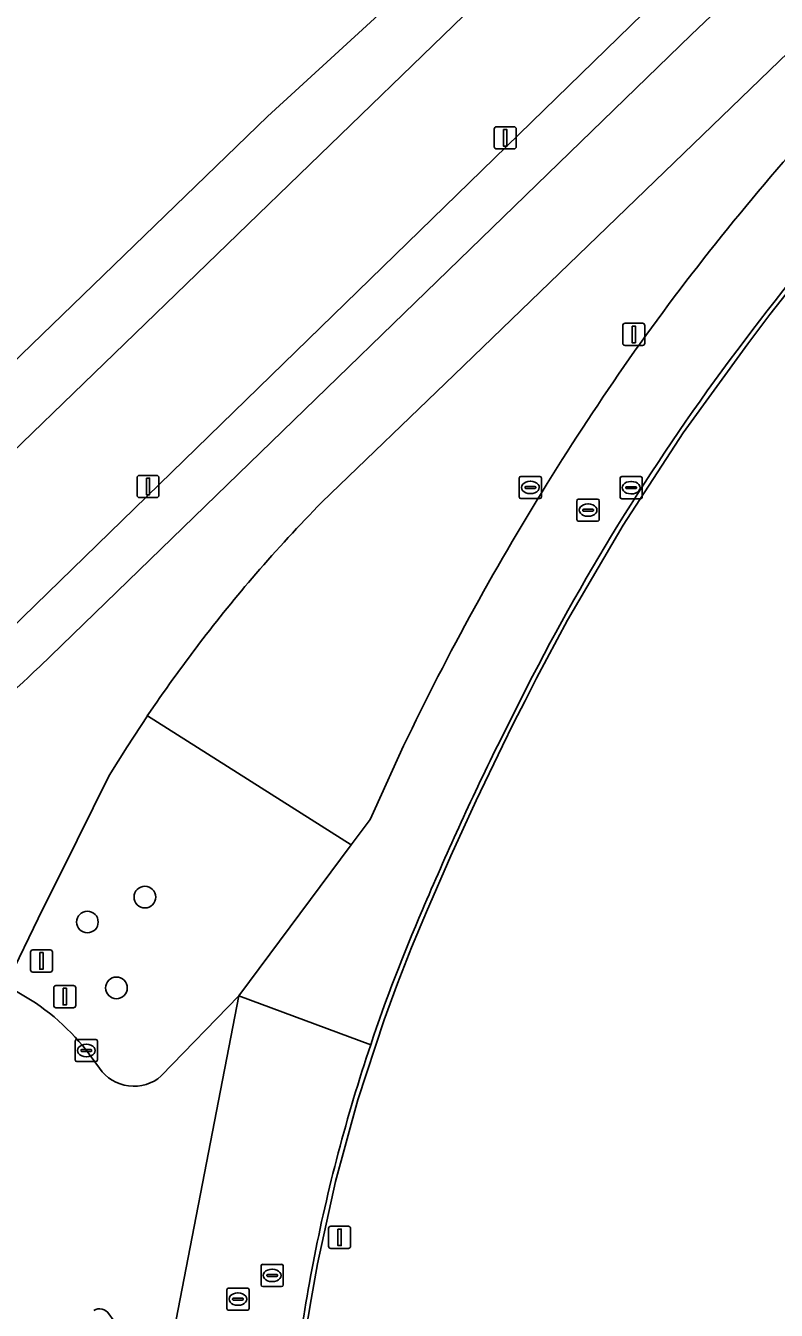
# Model space of a CAD drawing. Extents: x 155018 to 156648, y 383979 to 385733.
# Drawn here: x 155711.7 to 155745.6, y 384474.5 to 384532.5 of the extents above; entities that cross this region are included whole.
import ezdxf

# ---------------------------------------------------------------- set-up
doc = ezdxf.new("R2010")
doc.units = 0
for name, color, linetype in [('IMGEO_Berm_groen', 7, 'Continuous'), ('IMGEO_Boom', 7, 'Continuous'), ('IMGEO_Erf', 7, 'Continuous'), ('IMGEO_Fietspad_gesloten', 7, 'Continuous'), ('IMGEO_Groenvoorziening', 7, 'Continuous'), ('IMGEO_Kolk', 7, 'Continuous'), ('IMGEO_Lichtmast', 7, 'Continuous'), ('IMGEO_Lijnafwatering', 7, 'Continuous'), ('IMGEO_Oever', 7, 'Continuous'), ('IMGEO_Rijbaan_lokaal_gesloten', 7, 'Continuous'), ('IMGEO_Rioolput', 7, 'Continuous'), ('IMGEO_Verkeersbordpaal', 7, 'Continuous'), ('IMGEO_Voetpad_gesloten', 7, 'Continuous'), ('IMGEO_Waterloop', 7, 'Continuous')]:
    doc.layers.add(name, color=color, linetype=linetype)

msp = doc.modelspace()

# ---------------------------------------------------------------- linework, layer by layer
at = {"layer": 'IMGEO_Berm_groen'}
for points in [[(155753.081, 384537.891), (155750.106, 384535.114), (155748.791, 384533.887), (155745.687, 384530.89), (155731.029, 384516.74), (155725.068, 384510.986)], [(155717.197, 384501.344), (155726.392, 384495.522), (155727.247, 384496.671), (155727.472, 384497.168), (155728.753, 384500)]]:
    msp.add_lwpolyline(points, dxfattribs=at)
for centre, radius, start, end in [((155831.529, 384452.07), 113.364, 137.54351, 144.56312), ((155840.59, 384446.59), 123.926, 144.92791, 148.03275), ((155841.454, 384446.017), 124.963, 148.01966, 154.406), ((155773.221, 384463.645), 67.527, 135.48727, 139.21629), ((155773.931, 384463.101), 68.42, 139.25975, 146.01718)]:
    msp.add_arc(centre, radius, start, end, dxfattribs=at)
at = {"layer": 'IMGEO_Boom'}
for centre in [(155717.087, 384493.173), (155714.492, 384492.047), (155715.802, 384489.074)]:
    msp.add_circle(centre, 0.489, dxfattribs=at)
at = {"layer": 'IMGEO_Erf'}
msp.add_lwpolyline([(155734.572, 384503.135), (155732.986, 384500)], dxfattribs=at)
for centre, radius, start, end in [((155833.068, 384451.473), 111.238, 133.66183, 143.10125), ((155825.949, 384456.08), 102.781, 142.77229, 152.75369), ((155864.065, 384435.679), 146.01, 153.86272, 157.05959), ((155800.608, 384461.841), 77.377, 156.58439, 161.40755), ((155800.093, 384462.043), 76.825, 161.42829, 169.0348), ((155893.532, 384445.49), 171.713, 169.543, 171.16393)]:
    msp.add_arc(centre, radius, start, end, dxfattribs=at)
at = {"layer": 'IMGEO_Fietspad_gesloten'}
for points in [[(155749.522, 384539.511), (155741.723, 384532.082), (155712.332, 384503.565)], [(155725.068, 384510.986), (155731.029, 384516.74), (155745.687, 384530.89), (155748.791, 384533.887), (155750.106, 384535.114), (155753.081, 384537.891)], [(155710.993, 384489.565), (155712.275, 384492.202), (155714.04, 384495.738), (155715.477, 384498.658), (155716.283, 384499.951), (155717.197, 384501.344)]]:
    msp.add_lwpolyline(points, dxfattribs=at)
for centre, radius, start, end in [((155773.221, 384463.645), 67.527, 135.48727, 139.21629), ((155773.931, 384463.101), 68.42, 139.25975, 146.01718), ((155680.725, 384536.492), 45.642, 306.91551, 313.82864)]:
    msp.add_arc(centre, radius, start, end, dxfattribs=at)
at = {"layer": 'IMGEO_Groenvoorziening'}
for points in [[(155709.887, 384504.166), (155739.548, 384533.032), (155732.374, 384543.207), (155731.774, 384544.013), (155731.148, 384544.661), (155731.076, 384544.736), (155729.638, 384546.113), (155722.32, 384552.917), (155718.414, 384554.325)], [(155697.798, 384551.566), (155705.924, 384549.926), (155715.646, 384552.312), (155721.738, 384552.554), (155730.63, 384544.16), (155730.654, 384544.137), (155732.38, 384541.954), (155735.627, 384536.998), (155710.135, 384512.311)], [(155726.392, 384495.522), (155717.197, 384501.344), (155716.283, 384499.951), (155715.477, 384498.658), (155714.04, 384495.738), (155712.275, 384492.202), (155710.993, 384489.565)], [(155717.828, 384485.101), (155721.326, 384488.72), (155726.392, 384495.522)], [(155714.447, 384486.25), (155714.581, 384486.084), (155715.035, 384485.449)]]:
    msp.add_lwpolyline(points, dxfattribs=at)
for centre, radius, start, end in [((155706.613, 384480.165), 9.92, 37.83916, 62.13143), ((155716.586, 384486.519), 1.884, 214.58305, 311.21237), ((155715.046, 384474.081), 0.512, 34.94768, 120.45973)]:
    msp.add_arc(centre, radius, start, end, dxfattribs=at)
at = {"layer": 'IMGEO_Kolk'}
for p, q in [((155713.946, 384485.824), (155713.946, 384486.676)), ((155714.021, 384486.75), (155714.873, 384486.75)), ((155714.205, 384486.244), (155714.205, 384486.256)), ((155714.643, 384486.207), (155714.245, 384486.207)), ((155714.248, 384486.293), (155714.646, 384486.293)), ((155714.434, 384486.53), (155714.459, 384486.53)), ((155714.689, 384486.256), (155714.689, 384486.244)), ((155714.947, 384486.676), (155714.947, 384485.824)), ((155714.873, 384485.75), (155714.021, 384485.75)), ((155714.457, 384485.97), (155714.432, 384485.97))]:
    msp.add_line(p, q, dxfattribs=at)
for points in [[(155713.946, 384485.824), (155713.946, 384486.676)], [(155714.021, 384486.75), (155714.873, 384486.75)], [(155714.947, 384486.676), (155714.947, 384485.824)], [(155714.873, 384485.75), (155714.021, 384485.75)]]:
    msp.add_lwpolyline(points, dxfattribs=at)
for centre, radius, start, end in [((155714.023, 384486.674), 0.0765, 91.55205, 178.44795), ((155714.023, 384486.674), 0.0765, 91.55205, 178.44795), ((155714.245, 384486.253), 0.0403, 85.87752, 175.75265), ((155714.242, 384486.243), 0.0366, 178.93798, 274.71019), ((155714.646, 384486.25), 0.043, 264.86636, 352.45326), ((155714.65, 384486.255), 0.0386, 1.73085, 96.63898), ((155714.871, 384486.674), 0.0765, 1.55205, 88.44795), ((155714.871, 384486.674), 0.0765, 1.55205, 88.44795), ((155714.023, 384485.826), 0.0765, 181.55205, 268.44795), ((155714.023, 384485.826), 0.0765, 181.55205, 268.44795), ((155714.871, 384485.826), 0.0765, 271.55205, 358.44795), ((155714.871, 384485.826), 0.0765, 271.55205, 358.44795)]:
    msp.add_arc(centre, radius, start, end, dxfattribs=at)
for centre, major_axis, ratio, start_param, end_param in [((155714.433, 384486.25), (-0.387, 0.002), 0.722429, 4.712389, 7.853982), ((155714.458, 384486.25), (-0.39, 0.002), 0.717154, 1.570796, 4.712389)]:
    msp.add_ellipse(centre, major_axis=major_axis, ratio=ratio, start_param=start_param, end_param=end_param, dxfattribs=at)
at = {"layer": 'IMGEO_Lichtmast'}
for p, q in [((155732.942, 384527.927), (155733.732, 384527.927)), ((155733.732, 384527.927), (155732.942, 384527.927)), ((155732.842, 384527.027), (155732.842, 384527.827)), ((155732.842, 384527.827), (155732.842, 384527.027)), ((155733.832, 384527.827), (155733.832, 384527.027)), ((155733.832, 384527.027), (155733.832, 384527.827)), ((155733.732, 384526.927), (155732.942, 384526.927)), ((155732.942, 384526.927), (155733.732, 384526.927)), ((155738.637, 384518.16), (155738.637, 384518.96)), ((155738.637, 384518.96), (155738.637, 384518.16)), ((155738.737, 384519.06), (155739.527, 384519.06)), ((155739.527, 384519.06), (155738.737, 384519.06)), ((155739.627, 384518.96), (155739.627, 384518.16)), ((155739.627, 384518.16), (155739.627, 384518.96)), ((155739.527, 384518.06), (155738.737, 384518.06)), ((155738.737, 384518.06), (155739.527, 384518.06)), ((155716.732, 384511.3), (155716.732, 384512.1)), ((155716.732, 384512.1), (155716.732, 384511.3)), ((155716.832, 384512.2), (155717.622, 384512.2)), ((155717.622, 384512.2), (155716.832, 384512.2)), ((155717.722, 384512.1), (155717.722, 384511.3)), ((155717.722, 384511.3), (155717.722, 384512.1)), ((155717.622, 384511.2), (155716.832, 384511.2)), ((155716.832, 384511.2), (155717.622, 384511.2)), ((155725.371, 384477.419), (155725.371, 384478.219)), ((155725.371, 384478.219), (155725.371, 384477.419)), ((155725.471, 384478.319), (155726.261, 384478.319)), ((155726.261, 384478.319), (155725.471, 384478.319)), ((155726.361, 384478.219), (155726.361, 384477.419)), ((155726.361, 384477.419), (155726.361, 384478.219)), ((155726.261, 384477.319), (155725.471, 384477.319)), ((155725.471, 384477.319), (155726.261, 384477.319))]:
    msp.add_line(p, q, dxfattribs=at)
for points in [[(155733.262, 384527.802), (155733.412, 384527.802), (155733.412, 384527.052), (155733.262, 384527.052), (155733.262, 384527.802)], [(155739.057, 384518.935), (155739.207, 384518.935), (155739.207, 384518.185), (155739.057, 384518.185), (155739.057, 384518.935)], [(155717.152, 384512.075), (155717.302, 384512.075), (155717.302, 384511.325), (155717.152, 384511.325), (155717.152, 384512.075)], [(155725.791, 384478.194), (155725.941, 384478.194), (155725.941, 384477.444), (155725.791, 384477.444), (155725.791, 384478.194)]]:
    msp.add_lwpolyline(points, dxfattribs=at)
for centre, start, end in [((155732.942, 384527.827), 90, 180), ((155732.942, 384527.827), 90, 180), ((155733.732, 384527.827), 0, 90), ((155733.732, 384527.827), 360, 90), ((155732.942, 384527.027), 180, 270), ((155732.942, 384527.027), 180, 270), ((155733.732, 384527.027), 270, 0), ((155733.732, 384527.027), 270, 0), ((155738.737, 384518.96), 90, 180), ((155738.737, 384518.96), 90, 180), ((155739.527, 384518.96), 0, 90), ((155739.527, 384518.96), 360, 90), ((155738.737, 384518.16), 180, 270), ((155738.737, 384518.16), 180, 270), ((155739.527, 384518.16), 270, 0), ((155739.527, 384518.16), 270, 0), ((155716.832, 384512.1), 90, 180), ((155716.832, 384512.1), 90, 180), ((155717.622, 384512.1), 0, 90), ((155717.622, 384512.1), 360, 90), ((155716.832, 384511.3), 180, 270), ((155716.832, 384511.3), 180, 270), ((155717.622, 384511.3), 270, 0), ((155717.622, 384511.3), 270, 0), ((155725.471, 384478.219), 90, 180), ((155725.471, 384478.219), 90, 180), ((155726.261, 384478.219), 0, 90), ((155726.261, 384478.219), 360, 90), ((155725.471, 384477.419), 180, 270), ((155725.471, 384477.419), 180, 270), ((155726.261, 384477.419), 270, 0), ((155726.261, 384477.419), 270, 0)]:
    msp.add_arc(centre, 0.1, start, end, dxfattribs=at)
at = {"layer": 'IMGEO_Lijnafwatering'}
for points in [[(155747.327, 384522.029), (155746.289, 384520.748), (155745.27, 384519.452), (155744.27, 384518.14), (155741.362, 384514.113), (155738.652, 384509.951), (155736.146, 384505.661)], [(155736.146, 384505.661), (155735.673, 384504.793), (155735.207, 384503.92), (155734.75, 384503.043), (155734.228, 384502.033), (155733.715, 384501.018), (155733.209, 384500), (155732.021, 384497.525), (155730.88, 384495.028), (155729.787, 384492.51), (155729.111, 384490.901), (155728.472, 384489.277), (155727.87, 384487.639)], [(155727.87, 384487.639), (155726.686, 384484.016), (155725.685, 384480.34), (155724.867, 384476.618), (155724.58, 384475.018), (155724.308, 384473.415), (155724.051, 384471.81), (155723.874, 384470.643), (155723.704, 384469.475), (155723.543, 384468.306)]]:
    msp.add_lwpolyline(points, dxfattribs=at)
at = {"layer": 'IMGEO_Oever'}
for points in [[(155710.135, 384512.311), (155735.627, 384536.998), (155732.38, 384541.954), (155730.654, 384544.137), (155730.63, 384544.16), (155721.738, 384552.554), (155715.646, 384552.312), (155705.924, 384549.926), (155697.798, 384551.566)], [(155688.091, 384545.867), (155694.892, 384545.045), (155705.98, 384543.611), (155712.184, 384543.939), (155717.083, 384546.335), (155721.421, 384547.369), (155726.952, 384544.147), (155727.794, 384543.2), (155729.005, 384543.281), (155729.744, 384542.659), (155731.897, 384536.916), (155722.612, 384528.388), (155709.193, 384515.417), (155701.693, 384508.481), (155694.585, 384504.171)]]:
    msp.add_lwpolyline(points, dxfattribs=at)
at = {"layer": 'IMGEO_Rijbaan_lokaal_gesloten'}
for points in [[(155732.986, 384500), (155734.572, 384503.135)], [(155728.753, 384500), (155727.472, 384497.168), (155727.247, 384496.671), (155726.392, 384495.522), (155721.326, 384488.72), (155727.269, 384486.511)], [(155715.466, 384474.374), (155716.049, 384473.558), (155717.663, 384469.834), (155721.326, 384488.72)], [(155727.269, 384486.511), (155721.326, 384488.72), (155717.663, 384469.834), (155718.06, 384465.808), (155717.984, 384464.792), (155717.764, 384457.139), (155717.496, 384441.835)], [(155721.326, 384488.72), (155717.828, 384485.101)], [(155715.035, 384485.449), (155714.581, 384486.084), (155714.447, 384486.25)]]:
    msp.add_lwpolyline(points, dxfattribs=at)
for centre, radius, start, end in [((155833.068, 384451.473), 111.238, 133.66183, 143.10125), ((155831.529, 384452.07), 113.364, 137.54351, 144.56312), ((155825.949, 384456.08), 102.781, 142.77229, 152.75369), ((155840.59, 384446.59), 123.926, 144.92791, 148.03275), ((155841.454, 384446.017), 124.963, 148.01966, 154.406), ((155864.065, 384435.679), 146.01, 153.86272, 157.05959), ((155800.608, 384461.841), 77.377, 156.58439, 161.40755), ((155706.613, 384480.165), 9.92, 37.83916, 62.13143), ((155800.093, 384462.043), 76.825, 161.42829, 169.0348), ((155716.586, 384486.519), 1.884, 214.58305, 311.21237), ((155893.532, 384445.49), 171.713, 169.543, 171.16393), ((155715.046, 384474.081), 0.512, 34.94768, 120.45973)]:
    msp.add_arc(centre, radius, start, end, dxfattribs=at)
at = {"layer": 'IMGEO_Rioolput'}
for p, q in [((155733.969, 384511.228), (155733.969, 384512.08)), ((155734.044, 384512.154), (155734.896, 384512.154)), ((155734.271, 384511.697), (155734.669, 384511.697)), ((155734.457, 384511.934), (155734.482, 384511.934)), ((155734.97, 384512.08), (155734.97, 384511.228)), ((155738.511, 384511.218), (155738.511, 384512.07)), ((155738.586, 384512.144), (155739.438, 384512.144)), ((155738.813, 384511.687), (155739.211, 384511.687)), ((155738.999, 384511.924), (155739.024, 384511.924)), ((155739.512, 384512.07), (155739.512, 384511.218)), ((155734.896, 384511.154), (155734.044, 384511.154)), ((155734.228, 384511.648), (155734.228, 384511.66)), ((155734.666, 384511.611), (155734.268, 384511.611)), ((155734.48, 384511.374), (155734.455, 384511.374)), ((155734.712, 384511.66), (155734.712, 384511.648)), ((155736.646, 384511.132), (155737.498, 384511.132)), ((155739.438, 384511.144), (155738.586, 384511.144)), ((155738.77, 384511.638), (155738.77, 384511.65)), ((155739.208, 384511.601), (155738.81, 384511.601)), ((155739.022, 384511.364), (155738.997, 384511.364)), ((155739.254, 384511.65), (155739.254, 384511.638)), ((155736.571, 384510.206), (155736.571, 384511.058)), ((155736.83, 384510.626), (155736.83, 384510.638)), ((155737.268, 384510.589), (155736.87, 384510.589)), ((155736.873, 384510.675), (155737.271, 384510.675)), ((155737.059, 384510.912), (155737.084, 384510.912)), ((155737.314, 384510.638), (155737.314, 384510.626)), ((155737.572, 384511.058), (155737.572, 384510.206)), ((155737.498, 384510.132), (155736.646, 384510.132)), ((155737.082, 384510.352), (155737.057, 384510.352)), ((155722.326, 384475.675), (155722.326, 384476.527)), ((155722.401, 384476.601), (155723.253, 384476.601)), ((155722.814, 384476.381), (155722.839, 384476.381)), ((155723.327, 384476.527), (155723.327, 384475.675)), ((155722.585, 384476.095), (155722.585, 384476.107)), ((155723.023, 384476.058), (155722.625, 384476.058)), ((155722.628, 384476.144), (155723.026, 384476.144)), ((155722.837, 384475.821), (155722.812, 384475.821)), ((155723.069, 384476.107), (155723.069, 384476.095)), ((155720.782, 384474.606), (155720.782, 384475.458)), ((155720.857, 384475.532), (155721.709, 384475.532)), ((155721.27, 384475.312), (155721.295, 384475.312)), ((155721.783, 384475.458), (155721.783, 384474.606)), ((155723.253, 384475.601), (155722.401, 384475.601)), ((155721.041, 384475.026), (155721.041, 384475.038)), ((155721.479, 384474.989), (155721.081, 384474.989)), ((155721.084, 384475.075), (155721.482, 384475.075)), ((155721.293, 384474.752), (155721.268, 384474.752)), ((155721.525, 384475.038), (155721.525, 384475.026)), ((155721.709, 384474.532), (155720.857, 384474.532))]:
    msp.add_line(p, q, dxfattribs=at)
for points in [[(155733.969, 384511.228), (155733.969, 384512.08)], [(155734.044, 384512.154), (155734.896, 384512.154)], [(155734.97, 384512.08), (155734.97, 384511.228)], [(155738.511, 384511.218), (155738.511, 384512.07)], [(155738.586, 384512.144), (155739.438, 384512.144)], [(155739.512, 384512.07), (155739.512, 384511.218)], [(155734.896, 384511.154), (155734.044, 384511.154)], [(155736.646, 384511.132), (155737.498, 384511.132)], [(155739.438, 384511.144), (155738.586, 384511.144)], [(155736.571, 384510.206), (155736.571, 384511.058)], [(155737.572, 384511.058), (155737.572, 384510.206)], [(155737.498, 384510.132), (155736.646, 384510.132)], [(155722.326, 384475.675), (155722.326, 384476.527)], [(155722.401, 384476.601), (155723.253, 384476.601)], [(155723.327, 384476.527), (155723.327, 384475.675)], [(155720.782, 384474.606), (155720.782, 384475.458)], [(155720.857, 384475.532), (155721.709, 384475.532)], [(155721.783, 384475.458), (155721.783, 384474.606)], [(155723.253, 384475.601), (155722.401, 384475.601)], [(155721.709, 384474.532), (155720.857, 384474.532)]]:
    msp.add_lwpolyline(points, dxfattribs=at)
for centre, radius, start, end in [((155734.046, 384512.078), 0.0765, 91.55205, 178.44795), ((155734.046, 384512.078), 0.0765, 91.55205, 178.44795), ((155734.268, 384511.657), 0.0403, 85.87752, 175.75265), ((155734.673, 384511.659), 0.0386, 1.73085, 96.63898), ((155734.894, 384512.078), 0.0765, 1.55205, 88.44795), ((155734.894, 384512.078), 0.0765, 1.55205, 88.44795), ((155738.588, 384512.068), 0.0765, 91.55205, 178.44795), ((155738.588, 384512.068), 0.0765, 91.55205, 178.44795), ((155738.81, 384511.647), 0.0403, 85.87752, 175.75265), ((155739.215, 384511.649), 0.0386, 1.73085, 96.63898), ((155739.436, 384512.068), 0.0765, 1.55205, 88.44795), ((155739.436, 384512.068), 0.0765, 1.55205, 88.44795), ((155734.046, 384511.23), 0.0765, 181.55205, 268.44795), ((155734.046, 384511.23), 0.0765, 181.55205, 268.44795), ((155734.265, 384511.647), 0.0366, 178.93798, 274.71019), ((155734.669, 384511.654), 0.043, 264.86636, 352.45326), ((155734.894, 384511.23), 0.0765, 271.55205, 358.44795), ((155734.894, 384511.23), 0.0765, 271.55205, 358.44795), ((155736.648, 384511.056), 0.0765, 91.55205, 178.44795), ((155736.648, 384511.056), 0.0765, 91.55205, 178.44795), ((155737.496, 384511.056), 0.0765, 1.55205, 88.44795), ((155737.496, 384511.056), 0.0765, 1.55205, 88.44795), ((155738.588, 384511.22), 0.0765, 181.55205, 268.44795), ((155738.588, 384511.22), 0.0765, 181.55205, 268.44795), ((155738.807, 384511.637), 0.0366, 178.93798, 274.71019), ((155739.211, 384511.644), 0.043, 264.86636, 352.45326), ((155739.436, 384511.22), 0.0765, 271.55205, 358.44795), ((155739.436, 384511.22), 0.0765, 271.55205, 358.44795), ((155736.87, 384510.635), 0.0403, 85.87752, 175.75265), ((155736.867, 384510.625), 0.0366, 178.93798, 274.71019), ((155737.271, 384510.632), 0.043, 264.86636, 352.45326), ((155737.275, 384510.637), 0.0386, 1.73085, 96.63898), ((155736.648, 384510.208), 0.0765, 181.55205, 268.44795), ((155736.648, 384510.208), 0.0765, 181.55205, 268.44795), ((155737.496, 384510.208), 0.0765, 271.55205, 358.44795), ((155737.496, 384510.208), 0.0765, 271.55205, 358.44795), ((155722.403, 384476.525), 0.0765, 91.55205, 178.44795), ((155722.403, 384476.525), 0.0765, 91.55205, 178.44795), ((155723.251, 384476.525), 0.0765, 1.55205, 88.44795), ((155723.251, 384476.525), 0.0765, 1.55205, 88.44795), ((155722.625, 384476.104), 0.0403, 85.87752, 175.75265), ((155722.622, 384476.094), 0.0366, 178.93798, 274.71019), ((155723.026, 384476.101), 0.043, 264.86636, 352.45326), ((155723.03, 384476.106), 0.0386, 1.73085, 96.63898), ((155720.859, 384475.456), 0.0765, 91.55205, 178.44795), ((155720.859, 384475.456), 0.0765, 91.55205, 178.44795), ((155721.707, 384475.456), 0.0765, 1.55205, 88.44795), ((155721.707, 384475.456), 0.0765, 1.55205, 88.44795), ((155722.403, 384475.677), 0.0765, 181.55205, 268.44795), ((155722.403, 384475.677), 0.0765, 181.55205, 268.44795), ((155723.251, 384475.677), 0.0765, 271.55205, 358.44795), ((155723.251, 384475.677), 0.0765, 271.55205, 358.44795), ((155720.859, 384474.608), 0.0765, 181.55205, 268.44795), ((155720.859, 384474.608), 0.0765, 181.55205, 268.44795), ((155721.081, 384475.035), 0.0403, 85.87752, 175.75265), ((155721.078, 384475.025), 0.0366, 178.93798, 274.71019), ((155721.482, 384475.032), 0.043, 264.86636, 352.45326), ((155721.486, 384475.037), 0.0386, 1.73085, 96.63898), ((155721.707, 384474.608), 0.0765, 271.55205, 358.44795), ((155721.707, 384474.608), 0.0765, 271.55205, 358.44795)]:
    msp.add_arc(centre, radius, start, end, dxfattribs=at)
for centre, major_axis, ratio, start_param, end_param in [((155734.456, 384511.654), (-0.387, 0.002), 0.722429, 4.712389, 7.853982), ((155734.481, 384511.654), (-0.39, 0.002), 0.717154, 1.570796, 4.712389), ((155738.998, 384511.644), (-0.387, 0.002), 0.722429, 4.712389, 7.853982), ((155739.023, 384511.644), (-0.39, 0.002), 0.717154, 1.570796, 4.712389), ((155737.058, 384510.632), (-0.387, 0.002), 0.722429, 4.712389, 7.853982), ((155737.083, 384510.632), (-0.39, 0.002), 0.717154, 1.570796, 4.712389), ((155722.813, 384476.101), (-0.387, 0.002), 0.722429, 4.712389, 7.853982), ((155722.838, 384476.101), (-0.39, 0.002), 0.717154, 1.570796, 4.712389), ((155721.269, 384475.032), (-0.387, 0.002), 0.722429, 4.712389, 7.853982), ((155721.294, 384475.032), (-0.39, 0.002), 0.717154, 1.570796, 4.712389)]:
    msp.add_ellipse(centre, major_axis=major_axis, ratio=ratio, start_param=start_param, end_param=end_param, dxfattribs=at)
at = {"layer": 'IMGEO_Verkeersbordpaal'}
for p, q in [((155711.929, 384489.889), (155711.929, 384490.689)), ((155711.929, 384490.689), (155711.929, 384489.889)), ((155712.029, 384490.789), (155712.819, 384490.789)), ((155712.819, 384490.789), (155712.029, 384490.789)), ((155712.919, 384490.689), (155712.919, 384489.889)), ((155712.919, 384489.889), (155712.919, 384490.689)), ((155712.819, 384489.789), (155712.029, 384489.789)), ((155712.029, 384489.789), (155712.819, 384489.789)), ((155712.976, 384488.282), (155712.976, 384489.082)), ((155712.976, 384489.082), (155712.976, 384488.282)), ((155713.076, 384489.182), (155713.866, 384489.182)), ((155713.866, 384489.182), (155713.076, 384489.182)), ((155713.966, 384489.082), (155713.966, 384488.282)), ((155713.966, 384488.282), (155713.966, 384489.082)), ((155713.866, 384488.182), (155713.076, 384488.182)), ((155713.076, 384488.182), (155713.866, 384488.182))]:
    msp.add_line(p, q, dxfattribs=at)
for points in [[(155712.349, 384490.664), (155712.499, 384490.664), (155712.499, 384489.914), (155712.349, 384489.914), (155712.349, 384490.664)], [(155713.396, 384489.057), (155713.546, 384489.057), (155713.546, 384488.307), (155713.396, 384488.307), (155713.396, 384489.057)]]:
    msp.add_lwpolyline(points, dxfattribs=at)
for centre, start, end in [((155712.029, 384490.689), 90, 180), ((155712.029, 384490.689), 90, 180), ((155712.819, 384490.689), 0, 90), ((155712.819, 384490.689), 360, 90), ((155712.029, 384489.889), 180, 270), ((155712.029, 384489.889), 180, 270), ((155712.819, 384489.889), 270, 0), ((155712.819, 384489.889), 270, 0), ((155713.076, 384489.082), 90, 180), ((155713.076, 384489.082), 90, 180), ((155713.866, 384489.082), 0, 90), ((155713.866, 384489.082), 360, 90), ((155713.076, 384488.282), 180, 270), ((155713.076, 384488.282), 180, 270), ((155713.866, 384488.282), 270, 0), ((155713.866, 384488.282), 270, 0)]:
    msp.add_arc(centre, 0.1, start, end, dxfattribs=at)
at = {"layer": 'IMGEO_Voetpad_gesloten'}
for points in [[(155749.086, 384542.05), (155742.011, 384535.429), (155740.504, 384533.963), (155739.548, 384533.032), (155709.887, 384504.166)], [(155712.332, 384503.565), (155741.723, 384532.082), (155749.522, 384539.511)]]:
    msp.add_lwpolyline(points, dxfattribs=at)
msp.add_arc((155680.725, 384536.492), 45.642, 306.91551, 313.82864, dxfattribs=at)
at = {"layer": 'IMGEO_Waterloop'}
msp.add_lwpolyline([(155694.585, 384504.171), (155701.693, 384508.481), (155709.193, 384515.417), (155722.612, 384528.388), (155731.897, 384536.916), (155729.744, 384542.659), (155729.005, 384543.281), (155727.794, 384543.2), (155726.952, 384544.147), (155721.421, 384547.369), (155717.083, 384546.335), (155712.184, 384543.939), (155705.98, 384543.611), (155694.892, 384545.045), (155688.091, 384545.867)], dxfattribs=at)

doc.saveas('drawing.dxf')
